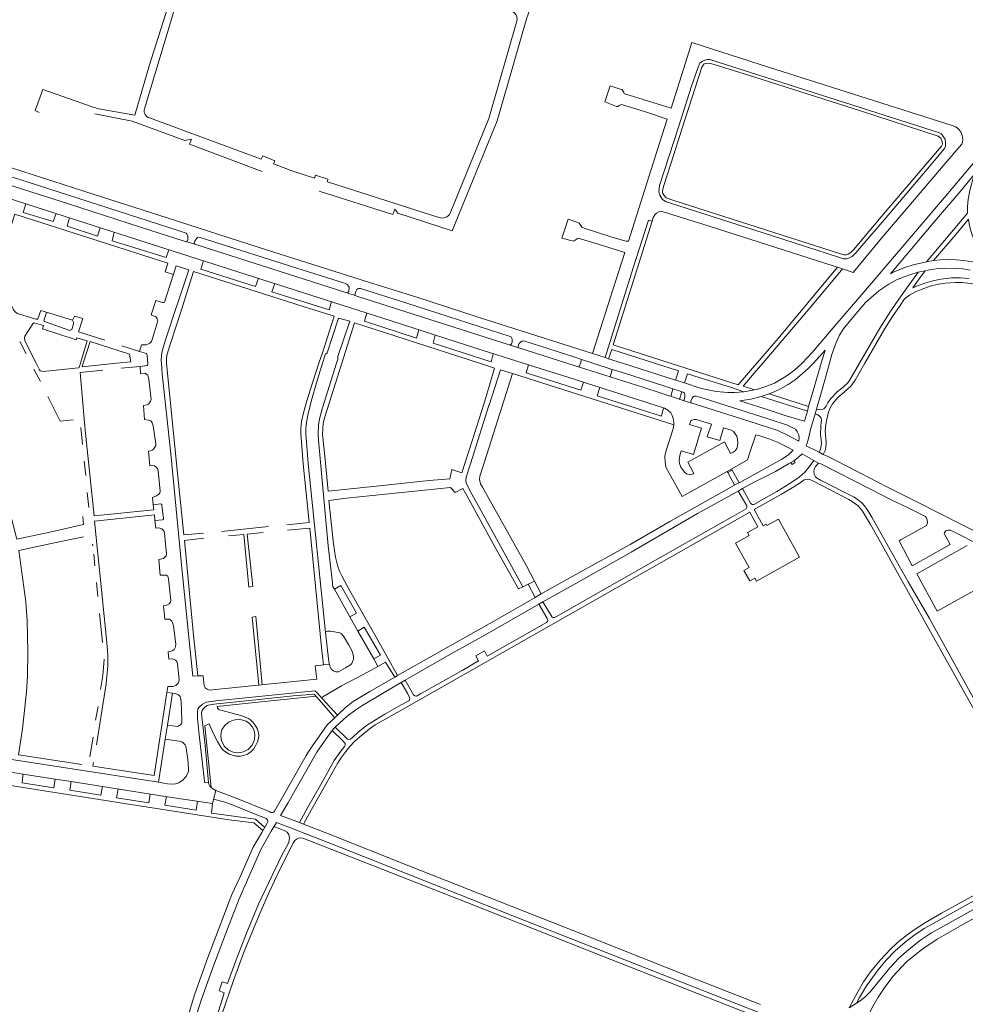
# Model space of a CAD drawing. Extents: x 145000 to 155000, y 457500 to 470000.
# Tile 488 of 548: x 154406 to 154736, y 465776 to 466120. Entities that reach past the tile are written whole.
import ezdxf

# ---------------------------------------------------------------- set-up
doc = ezdxf.new("R2010")
doc.units = 0
doc.header["$LTSCALE"] = 0.2
doc.header["$MEASUREMENT"] = 0
doc.layers.add('kant verharding', color=252, linetype='Continuous', lineweight=0)

msp = doc.modelspace()

# ---------------------------------------------------------------- linework, layer by layer
at = {"layer": 'kant verharding', "lineweight": 0}
for p, q in [((154637.17, 466082.07), (154633.33, 466069.99)), ((154490.42, 466066.91), (154465.11, 466076.43)), ((154536.14, 466051.96), (154510.31, 466060.06)), ((154536.73, 466053.79), (154536.14, 466051.96)), ((154625.37, 466049.98), (154620.08, 466033.35)), ((154626.65, 466049.55), (154621.37, 466032.95)), ((154625.37, 466049.98), (154626.65, 466049.55)), ((154463.83, 466042.5), (154466.98, 466041.5)), ((154599.43, 466042.69), (154600.79, 466043.7)), ((154466.98, 466041.5), (154520.05, 466024.55)), ((154722.49, 466035.39), (154724.97, 466035.81)), ((154460.39, 466033.95), (154464.81, 466032.6)), ((154462.27, 466018.67), (154466.44, 466032.07)), ((154620.08, 466033.35), (154610.27, 466001.92)), ((154621.37, 466032.95), (154613.07, 466006.35)), ((154670.67, 466008.65), (154691.39, 466033.47)), ((154719.59, 466031.78), (154721.97, 466032.29)), ((154520.05, 466024.55), (154522.94, 466023.61)), ((154523.46, 466023.43), (154522.94, 466023.61)), ((154576.73, 466006.36), (154523.46, 466023.43)), ((154517.15, 466015.75), (154521.06, 466014.69)), ((154408, 466003.21), (154405.78, 466007.56)), ((154407.51, 466007.82), (154411.46, 466000)), ((154663.24, 466000), (154670.67, 466008.65)), ((154441.45, 466006.11), (154447.61, 466004.13)), ((154576.73, 466006.36), (154580.11, 466005.33)), ((154612.54, 466004.78), (154611.45, 466001.54)), ((154627.51, 466000), (154612.54, 466004.78)), ((154613.07, 466006.35), (154632.98, 466000)), ((154511.47, 466003.65), (154510.25, 466000)), ((154512.57, 466003.26), (154511.48, 466000)), ((154516.44, 466000), (154517, 466001.76)), ((154555.18, 466003.65), (154566.36, 466000)), ((154599.31, 466002.2), (154601.97, 466001.32)), ((154601.97, 466001.32), (154601.58, 466000)), ((154601.97, 466001.32), (154605.97, 466000)), ((154605.79, 466003.36), (154610.27, 466001.92)), ((154610.27, 466001.92), (154611.45, 466001.54)), ((154611.45, 466001.54), (154616.26, 466000)), ((154410.75, 465997.95), (154412.97, 465993.58)), ((154427.53, 465998.75), (154427.93, 466000)), ((154439.6, 466000), (154427.53, 465998.75)), ((154441.21, 465998.22), (154447.78, 465998.89)), ((154577.89, 465996.4), (154573.66, 465997.71)), ((154605.97, 466000), (154612.71, 465997.78)), ((154688.58, 466000), (154686.3, 465991.6)), ((154634.87, 465994.06), (154637.96, 465993.09)), ((154567.86, 465985.73), (154569.25, 465990.36)), ((154633.91, 465991), (154637.17, 465989.96)), ((154658.65, 465990.01), (154662.42, 465990.7)), ((154686.3, 465991.6), (154684.09, 465983.96)), ((154636.33, 465987.35), (154636.22, 465987.38)), ((154637.5, 465986.98), (154640.57, 465986.03)), ((154664.77, 465988.41), (154667.52, 465989.24)), ((154567.86, 465985.73), (154563.79, 465972.92)), ((154681.3, 465984.81), (154680.88, 465983.28)), ((154683.64, 465982.35), (154684.09, 465983.96)), ((154427.15, 465977.57), (154427.7, 465971.58)), ((154563.79, 465972.92), (154560.23, 465961.74)), ((154661, 465969.52), (154662.84, 465974.94)), ((154428.29, 465965.74), (154428.8, 465960.73)), ((154555.94, 465959.65), (154556.69, 465962.82)), ((154556.69, 465962.82), (154560.23, 465961.74)), ((154653.07, 465961.76), (154654.66, 465962.68)), ((154654.66, 465962.68), (154654.43, 465963.09)), ((154654.66, 465962.68), (154657.08, 465958.25)), ((154653.07, 465961.76), (154652.85, 465962.17)), ((154653.07, 465961.76), (154655.48, 465957.46)), ((154528.05, 465956.85), (154513.55, 465955.24)), ((154557.88, 465954.78), (154556.27, 465956.53)), ((154557.88, 465954.78), (154560.59, 465956.27)), ((154560.59, 465956.27), (154562.62, 465952.51)), ((154655.48, 465957.46), (154655.38, 465957.41)), ((154657.08, 465958.25), (154655.48, 465957.46)), ((154656.68, 465955.31), (154658.18, 465956.24)), ((154661.05, 465951.08), (154658.18, 465956.24)), ((154429.38, 465954.84), (154429.9, 465949.61)), ((154452.38, 465950.51), (154452.09, 465953.08)), ((154659.61, 465950.45), (154656.68, 465955.31)), ((154581.51, 465921.94), (154567.09, 465948.15)), ((154596.38, 465911.43), (154660.73, 465948.01)), ((154700.1, 465948.32), (154702.91, 465943.66)), ((154476.23, 465941.26), (154492.69, 465942.91)), ((154506.84, 465944.38), (154499.01, 465943.53)), ((154499.34, 465941.67), (154507.08, 465942.41)), ((154508.58, 465944.55), (154512.62, 465905.93)), ((154722.51, 465943.28), (154717.72, 465940.67)), ((154478.68, 465939.67), (154484, 465940.2)), ((154484, 465940.2), (154485.78, 465921.81)), ((154485.23, 465940.33), (154490.75, 465940.88)), ((154713.58, 465938.36), (154717.72, 465940.67)), ((154431.24, 465936.83), (154431.28, 465936.23)), ((154431.61, 465933.32), (154431.97, 465929.21)), ((154585.56, 465923.89), (154582.76, 465929.23)), ((154587.9, 465919.41), (154600, 465926.23)), ((154432.59, 465923.36), (154433.05, 465918.46)), ((154517.97, 465922.36), (154515.68, 465921.05)), ((154585.56, 465923.89), (154581.51, 465921.94)), ((154585.75, 465918.19), (154583.33, 465922.82)), ((154587.9, 465919.41), (154585.56, 465923.89)), ((154600, 465923.08), (154588.53, 465916.68)), ((154515.66, 465921.08), (154521.12, 465911.4)), ((154587.9, 465919.41), (154585.75, 465918.19)), ((154587.05, 465915.84), (154588.53, 465916.68)), ((154433.67, 465912.6), (154434.65, 465902.49)), ((154521.12, 465911.4), (154523.86, 465906.39)), ((154526.09, 465907.78), (154523.86, 465906.39)), ((154523.86, 465906.39), (154529.46, 465896.79)), ((154511.92, 465894.68), (154513.92, 465894.81)), ((154529.46, 465896.79), (154530.88, 465894.12)), ((154530.88, 465894.12), (154533.56, 465895.59)), ((154533.56, 465895.59), (154536.74, 465890.39)), ((154467.95, 465890.75), (154466.22, 465890.65)), ((154469.83, 465890.85), (154467.95, 465890.75)), ((154537.74, 465890.97), (154536.74, 465890.39)), ((154538.95, 465888.46), (154540.35, 465889.27)), ((154457.18, 465884.98), (154457.18, 465884.93)), ((154459.17, 465884.77), (154457.37, 465873.56)), ((154432.28, 465875.29), (154433.13, 465880.11)), ((154516.77, 465877.09), (154511.35, 465882.93)), ((154516.77, 465877.09), (154515.8, 465876.16)), ((154457.37, 465873.56), (154456.59, 465868.66)), ((154430.28, 465862.48), (154431.37, 465869.43)), ((154456.59, 465868.66), (154454.25, 465853.64)), ((154406.95, 465856.48), (154382.27, 465860.27)), ((154406.95, 465856.48), (154406.89, 465855.89)), ((154418.13, 465854.73), (154406.95, 465856.48)), ((154418.05, 465854.14), (154418.13, 465854.73)), ((154423.76, 465853.85), (154418.13, 465854.73)), ((154423.76, 465853.85), (154423.65, 465853.26)), ((154434.66, 465852.14), (154423.76, 465853.85)), ((154434.55, 465851.55), (154434.66, 465852.14)), ((154474.26, 465850.74), (154473.09, 465846.18)), ((154473.09, 465846.18), (154472.73, 465842.8)), ((154499.37, 465846.38), (154496.85, 465842.07)), ((154472.73, 465842.8), (154488.07, 465840.76)), ((154492.87, 465843.39), (154493.28, 465843.22)), ((154493.28, 465843.22), (154493.46, 465843.13)), ((154490.68, 465836.75), (154487.5, 465839.51)), ((154491.39, 465837.88), (154488.07, 465840.76)), ((154495.41, 465839.6), (154493.62, 465836.54)), ((154503.43, 465839.54), (154504.91, 465839.02)), ((154480.99, 465790.72), (154478.35, 465783.3)), ((154475.37, 465780.77), (154476.5, 465783.94)), ((154476.5, 465783.94), (154478.35, 465783.3)), ((154475.37, 465780.77), (154477.23, 465780.14)), ((154476.65, 465778.5), (154477.23, 465780.14)), ((154695.51, 465774.89), (154698.05, 465776.47))]:
    msp.add_line(p, q, dxfattribs=at)
at = {"layer": 'kant verharding', "lineweight": 0, "flags": 128}
for points in [[(154713.98, 466040.51), (154728.63, 466057.71), (154741.21, 466072.62), (154753.81, 466087.38), (154760.69, 466095.63), (154764.33, 466100.67), (154767.15, 466105.13), (154770.17, 466110.71), (154782.26, 466134.57), (154791.64, 466152.67), (154805.64, 466180.2), (154809.99, 466188.88), (154810.19, 466189.66), (154810.02, 466190.35), (154809.57, 466191.21), (154808.85, 466192.14), (154806.33, 466194.1), (154792.45, 466204.55), (154766.72, 466224.32), (154743.31, 466242.74), (154730.8, 466253.04)], [(154412.61, 466087.54), (154411.14, 466088.2), (154413.81, 466095.53), (154425.18, 466091.66), (154431.44, 466089.41), (154433.45, 466088.83), (154445.92, 466086.6), (154451.04, 466104.23), (154459.7, 466131.45), (154473.3, 466165.12), (154457.06, 466170.74), (154437.38, 466177.41), (154436.39, 466177.92), (154436.21, 466178.26)], [(154449.39, 466088.83), (154459.86, 466123.66), (154473.27, 466156.88)], [(154568.59, 466129.5), (154583.96, 466123.52), (154582.89, 466120.59), (154572.52, 466084.59), (154556.81, 466046.23), (154537.85, 466052.37), (154536.73, 466053.79)], [(154579.57, 466119.95), (154569.66, 466085.44), (154556.14, 466052.43)], [(154618.64, 466093.6), (154633.25, 466089.03), (154638.26, 466104.89), (154640.56, 466112.04), (154664.36, 466104.35), (154731.77, 466082.87), (154732.64, 466082.49), (154733.22, 466082.14), (154733.94, 466081.44), (154734.56, 466080.59), (154734.99, 466079.54), (154735.22, 466078.09), (154735.09, 466077.17), (154734.78, 466076.46), (154733.13, 466074.46), (154706.15, 466042.93), (154696.82, 466031.72), (154693.2, 466032.89), (154646.19, 466047.98), (154630.52, 466052.81), (154629.77, 466052.91), (154629.01, 466052.81), (154628.19, 466052.42), (154627.6, 466051.84), (154627.05, 466050.82), (154626.65, 466049.55)], [(154635.85, 466082.44), (154629.28, 466062.05), (154629.07, 466060.89), (154629.02, 466059.89), (154629.33, 466058.71), (154630.28, 466057.18), (154631.59, 466056.37), (154635.67, 466055.01), (154668.65, 466044.45), (154691.77, 466036.96), (154693.55, 466036.43), (154694.64, 466036.46), (154695.63, 466036.76), (154696.53, 466037.28), (154697.83, 466038.58), (154709.77, 466052.49), (154724.05, 466069.3), (154728.75, 466074.95), (154729.1, 466075.84), (154729.15, 466076.92), (154728.95, 466078.17), (154728.36, 466079.19), (154727.68, 466080.11), (154726.97, 466080.48), (154646.79, 466106), (154645.96, 466106.07)], [(154633.33, 466069.99), (154630.67, 466061.65), (154630.3, 466060.24), (154630.33, 466059.52), (154630.81, 466058.51), (154631.59, 466057.74), (154633.91, 466056.94), (154692.46, 466038.17), (154693.73, 466037.84), (154694.39, 466037.85), (154695.13, 466038.05), (154696.07, 466038.62), (154696.97, 466039.61), (154706.62, 466051.05), (154727.75, 466075.78), (154728.05, 466076.49), (154727.96, 466077.33), (154727.74, 466078), (154727.44, 466078.6), (154726.57, 466079.28), (154699.4, 466088.16), (154660.32, 466100.55), (154647.17, 466104.67), (154646.35, 466104.76), (154645.57, 466104.69), (154644.85, 466104.48), (154644.44, 466104.1), (154644.01, 466103.33), (154637.17, 466082.07)], [(154645.96, 466106.07), (154645.02, 466105.87), (154644.21, 466105.49), (154643.34, 466104.82), (154642.69, 466103.39), (154640.4, 466096.74), (154635.85, 466082.44)], [(154623.98, 466087.89), (154615.95, 466090.33), (154615.18, 466090), (154614.64, 466089.68), (154614.21, 466089.68), (154610.12, 466091.32), (154612.02, 466096.84), (154616.14, 466095.41), (154616.47, 466095.14), (154616.62, 466094.71), (154616.94, 466094.2), (154617.32, 466093.94), (154618.64, 466093.6)], [(154432.03, 466087.09), (154445.02, 466084.47), (154463.41, 466077.78), (154465.82, 466078.24), (154465.11, 466076.43)], [(154612.2, 466044.13), (154617.51, 466042.57), (154617.96, 466042.55), (154618.39, 466042.63), (154628.46, 466074.28), (154631.91, 466085.26), (154623.98, 466087.89)], [(154552.16, 466050.9), (154513.26, 466063.29), (154513.43, 466064.27), (154509.11, 466065.6), (154508.74, 466064.65), (154501.2, 466067.09), (154494.46, 466069.61), (154494.82, 466070.67), (154490.64, 466072.35), (154490.1, 466071.29), (154451.05, 466085.65)], [(154380.93, 466067.71), (154380.52, 466067.77), (154380.02, 466067.95), (154379.68, 466068.2), (154379.32, 466068.64), (154379.27, 466068.98), (154379.39, 466069.4), (154379.99, 466069.99), (154380.7, 466070.32), (154381.87, 466070.52), (154383.16, 466070.47), (154384.95, 466070.17), (154389.26, 466069.2), (154393.06, 466068.14), (154408.71, 466063.2), (154461.48, 466046.23), (154463.93, 466045.36), (154464.14, 466045.2), (154464.3, 466044.95), (154464.48, 466044.37), (154464.48, 466043.06), (154464.38, 466042.7), (154464.15, 466042.57), (154463.83, 466042.5)], [(154399.3, 466069.34), (154428.16, 466060.07), (154457.63, 466050.67), (154489.38, 466040.41), (154527.62, 466028.29), (154544.41, 466023.03), (154566.2, 466015.97), (154605.79, 466003.36)], [(154463.83, 466042.5), (154463.22, 466042.65), (154448.27, 466047.42), (154422.42, 466055.77), (154399.07, 466063.17), (154385.92, 466067.34), (154383.9, 466067.6)], [(154736.86, 466052.41), (154736.86, 466054.72), (154737.07, 466057.31), (154737.61, 466060.27), (154739.14, 466065.83), (154734.48, 466060.14), (154726.65, 466051.08), (154713.48, 466035.55), (154709.89, 466031.25), (154711.18, 466031.88), (154714.95, 466033.39), (154717.86, 466034.29), (154722.49, 466035.39), (154729.51, 466043.65), (154736.86, 466052.41)], [(154581.56, 466000), (154565.4, 466005.07), (154535.47, 466014.84), (154450.58, 466041.92), (154428.18, 466049.16), (154387.87, 466062.04)], [(154407.87, 466055.65), (154406.97, 466052.66), (154417.45, 466049.48), (154418.45, 466052.27)], [(154459.44, 466031), (154456.57, 466031.95), (154457.53, 466034.96), (154404.11, 466052.02), (154402.23, 466046.17)], [(154423.18, 466050.76), (154422.32, 466047.83), (154432.9, 466044.36), (154433.91, 466047.31)], [(154599.43, 466042.69), (154599.15, 466042.62), (154595.17, 466043.61), (154597.28, 466050.25), (154600.73, 466049.15), (154601.13, 466048.86), (154602.13, 466047.52), (154602.88, 466047.1), (154612.2, 466044.13)], [(154724.97, 466035.81), (154727.41, 466036.09), (154729.98, 466036.17), (154732.8, 466036.13), (154735.53, 466035.89), (154738.59, 466035.37), (154744.67, 466033.68), (154742.81, 466036), (154741.49, 466038.21), (154740.13, 466040.63), (154739.11, 466042.8), (154738, 466046.27), (154737.39, 466048.61), (154737.12, 466050.31), (154732.71, 466044.99), (154724.97, 466035.81)], [(154438.76, 466045.74), (154438, 466042.76), (154456.87, 466036.91), (154457.84, 466039.61)], [(154520.17, 466024.51), (154520.52, 466024.77), (154520.66, 466025.14), (154520.84, 466026.22), (154520.82, 466026.52), (154520.62, 466026.93), (154520.24, 466027.35), (154519.91, 466027.61), (154519.26, 466027.88), (154504.75, 466032.42), (154468.75, 466043.91), (154468.09, 466043.95), (154467.86, 466043.88), (154467.51, 466043.51), (154466.92, 466042.58), (154466.75, 466041.87), (154466.84, 466041.66), (154466.98, 466041.5)], [(154605.79, 466003.36), (154613.88, 466028.53), (154617.07, 466038.63), (154607.86, 466041.54), (154600.79, 466043.7)], [(154435.46, 466008.02), (154426.27, 466010.89), (154427.8, 466015.58), (154424.86, 466016.43), (154424.22, 466014.96), (154413.09, 466018.37), (154412.13, 466015.54), (154411.97, 466015.39), (154411.39, 466015.32), (154404.95, 466017.36), (154404.4, 466017.67), (154403.65, 466018.61), (154397.49, 466030.58), (154397.43, 466031.1), (154397.48, 466031.86), (154397.81, 466032.73), (154400.38, 466040.41)], [(154713.98, 466040.51), (154699.94, 466024.02), (154690.43, 466012.98), (154686.62, 466008.46), (154682.59, 466003.78), (154679.06, 466000)], [(154469.96, 466035.75), (154469.05, 466032.88), (154488.12, 466026.83), (154489.16, 466029.64)], [(154447.61, 466004.13), (154448.3, 466006.45), (154449.07, 466006.36), (154449.88, 466006.44), (154450.52, 466006.64), (154451.23, 466007.01), (154451.74, 466007.6), (154452.06, 466008.24), (154453.99, 466014.76), (154453.93, 466015.06), (154453.76, 466015.48), (154453.27, 466016.13), (154451.62, 466016.9), (154453.31, 466021.91), (154455.68, 466021.2), (154456.08, 466021.16), (154456.32, 466021.3), (154460.39, 466033.95)], [(154460.45, 466019.29), (154460.43, 466019.39), (154460.48, 466019.67), (154464.81, 466032.6)], [(154466.44, 466032.07), (154504.74, 466019.78), (154515.61, 466016.38), (154511.47, 466003.65)], [(154665.26, 466000), (154681.34, 466018.87), (154692.18, 466031.82), (154693.2, 466032.89)], [(154699.08, 466000), (154706.13, 466012.18), (154710, 466018.24), (154712.83, 466022.39), (154719.59, 466031.78), (154717.32, 466031.11), (154714.68, 466030.2), (154712.03, 466029.07), (154709.37, 466027.56), (154705.8, 466025.29), (154701.21, 466021.17), (154696.64, 466015.85), (154693.34, 466011.84), (154692.14, 466009.73), (154690.96, 466007.17), (154689.45, 466003.04), (154688.58, 466000)], [(154737.76, 466032.51), (154735.15, 466032.9), (154732.56, 466033.11), (154728.87, 466033.17), (154725.82, 466032.94), (154724.11, 466032.71), (154721.97, 466032.29), (154719.94, 466029.5), (154717.68, 466026.26)], [(154717.68, 466026.26), (154719.62, 466027.12), (154722.22, 466028.01), (154724.7, 466028.76), (154727.46, 466029.33), (154731.2, 466029.75), (154734.31, 466029.75), (154737.42, 466029.56)], [(154747.21, 466024.61), (154743.52, 466026.11), (154741.57, 466026.83), (154739.37, 466027.54), (154737.84, 466027.83), (154734.96, 466028.14), (154732.64, 466028.16), (154730.74, 466028.08), (154729.09, 466027.93), (154726.72, 466027.56)], [(154494.83, 466027.83), (154493.85, 466024.87), (154513.85, 466018.63), (154514.72, 466021.48)], [(154522.82, 466023.66), (154522.88, 466024.16), (154523.14, 466025.05), (154523.47, 466025.74), (154523.74, 466025.95), (154524.16, 466026.08), (154524.77, 466026.1), (154540.94, 466020.97), (154577.03, 466009.32), (154577.32, 466009.17), (154577.49, 466009.03), (154577.63, 466008.79), (154577.8, 466008.15), (154577.73, 466007.34), (154577.51, 466006.72), (154577.31, 466006.49), (154577.08, 466006.37), (154576.8, 466006.34)], [(154726.72, 466027.56), (154723.82, 466026.91), (154720.57, 466025.78), (154718.45, 466024.84), (154716.55, 466023.78), (154714.79, 466022.41), (154713.24, 466020.18)], [(154415.11, 466017.75), (154414.21, 466014.87), (154414.28, 466014.67), (154414.46, 466014.51), (154423.32, 466011.45), (154423.75, 466011.59), (154424, 466011.79), (154424.13, 466012.07), (154424.6, 466013.75), (154424.58, 466014.29), (154424.22, 466014.96)], [(154460.43, 466019.39), (154456.76, 466008.49), (154455.68, 466004.65), (154455.29, 466002.91), (154455.18, 466000.77), (154455.25, 466000)], [(154457.08, 466000), (154457.03, 466000.52), (154457.02, 466001.83), (154457.3, 466003.16), (154458.21, 466006.18), (154462.27, 466018.67)], [(154700.94, 466000), (154707.83, 466011.84), (154710.61, 466016.28), (154713.24, 466020.18)], [(154512.57, 466003.26), (154512.92, 466003.37), (154513.13, 466003.63), (154517.15, 466015.75)], [(154517, 466001.76), (154516.9, 466001.8), (154516.79, 466001.95), (154516.82, 466002.32), (154521.06, 466014.69)], [(154545.17, 466011.68), (154544.32, 466008.73), (154526.24, 466014.71), (154527.03, 466017.54)], [(154413.75, 466011.94), (154414.07, 466013.17), (154410.79, 466014.04), (154410.62, 466014), (154410.36, 466013.72), (154407.55, 466009.41), (154407.38, 466008.88), (154407.51, 466007.82)], [(154426.98, 466000), (154429.33, 466007.82), (154425.74, 466008.83), (154425.48, 466008.18), (154413.75, 466011.94)], [(154518.22, 466000), (154522.72, 466014.03), (154555.18, 466003.65)], [(154427.93, 466000), (154430.4, 466007.59), (154444.09, 466003.2), (154444.6, 466000.52), (154439.6, 466000)], [(154571.12, 466003.27), (154570.46, 466000.52), (154550.15, 466007.01), (154550.86, 466009.82)], [(154580.03, 466005.41), (154579.91, 466005.68), (154579.98, 466006.23), (154580.22, 466006.84), (154580.75, 466007.44), (154581.18, 466007.72), (154581.83, 466007.76), (154599.31, 466002.2)], [(154447.61, 466004.13), (154450.03, 466003.36), (154450.29, 466002.72), (154450.51, 466000)], [(154596.88, 466000), (154580.11, 466005.33), (154580.03, 466005.41)], [(154685.67, 466000), (154687.07, 466004.58), (154682.98, 466000)], [(154380.49, 466000), (154382.41, 465996.91), (154385.57, 465991.08), (154390.59, 465980.78), (154393.84, 465973.66), (154396.01, 465968.18), (154398.84, 465959.62), (154400.26, 465955.51), (154401.9, 465949.65), (154403.17, 465944.89), (154404.77, 465938.55), (154416.27, 465940.99), (154428.08, 465943.65), (154427.85, 465946.43)], [(154411.46, 466000), (154412.64, 465997.66), (154412.96, 465997.34), (154413.46, 465997.15), (154413.95, 465997.12), (154426.34, 465998.35), (154426.47, 465998.47), (154426.62, 465998.82), (154426.98, 466000)], [(154434.8, 465997.59), (154426.9, 465996.74), (154428.62, 465976.55), (154431.82, 465946.69), (154452.57, 465948.76), (154452.38, 465950.47)], [(154450.51, 466000), (154450.55, 465999.48), (154450.45, 465999.31), (154450.24, 465999.15), (154447.78, 465998.89), (154447.97, 465996.29), (154449.52, 465996.48), (154450.04, 465996.18), (154450.54, 465995.76), (154450.68, 465995.4), (154450.91, 465994.32), (154451.62, 465987.26), (154451.45, 465986.69), (154451.14, 465986.11), (154450.76, 465985.72), (154450.33, 465985.48), (154449.03, 465985.24), (154449.38, 465980.3), (154450.86, 465980.12), (154451.55, 465979.87), (154452.01, 465979.19), (154452.37, 465978.15), (154453.34, 465971.86), (154453.26, 465971.25), (154453.01, 465970.68), (154452.63, 465970.09), (154452.03, 465969.64), (154451.46, 465969.4)], [(154455.25, 466000), (154455.56, 465996.28), (154458.52, 465968.31), (154462.55, 465927.22), (154465, 465903.15), (154466.22, 465890.65)], [(154469.93, 465940.62), (154463.11, 465940), (154460.73, 465962.61), (154457.08, 466000)], [(154510.25, 466000), (154507.97, 465993.17), (154505.89, 465986.55), (154504.75, 465982.21), (154504.2, 465979.63), (154503.91, 465977.27), (154503.9, 465975.4), (154504.82, 465964.82), (154506.84, 465944.38)], [(154511.48, 466000), (154509.4, 465993.16), (154507.69, 465987.04), (154506.45, 465981.79), (154505.93, 465979.35), (154505.66, 465977.16), (154505.65, 465975.47), (154506.56, 465964.97), (154508.58, 465944.55)], [(154515.68, 465921.05), (154515.15, 465922.01), (154514.98, 465922.51), (154515.07, 465923.29), (154513.55, 465936.23), (154511.14, 465961.53), (154510.15, 465973.12), (154510.02, 465975.34), (154510.08, 465978.33), (154510.5, 465980.54), (154511.5, 465984.35), (154516.44, 466000)], [(154513.55, 465955.24), (154512.36, 465967.52), (154511.56, 465975.09), (154511.81, 465979.04), (154512.28, 465981.26), (154518.22, 466000)], [(154566.36, 466000), (154571.64, 465998.28), (154569.25, 465990.36)], [(154573.66, 465997.71), (154569.76, 465985.33), (154569.57, 465985.27)], [(154652.85, 465962.17), (154637.13, 465953.46), (154631.44, 465963.73), (154631.23, 465965.45), (154631.11, 465967.57), (154631.5, 465969.47), (154633.97, 465977.07), (154634.28, 465978.33), (154634.27, 465979.26), (154634.02, 465980.65), (154633.64, 465981.69), (154633.13, 465982.65), (154632.15, 465983.62), (154630.98, 465984.33), (154597.22, 465995.09), (154581.56, 466000)], [(154602.63, 465993.36), (154601.74, 465990.52), (154582.7, 465996.65), (154583.43, 465999.41)], [(154637.5, 465986.98), (154636.22, 465987.38), (154623.39, 465991.57), (154596.88, 466000)], [(154601.58, 466000), (154601.31, 465999.08), (154601.04, 465998.68)], [(154611.95, 465995.21), (154612.71, 465997.78), (154613.92, 465997.48), (154619.56, 465995.72), (154631.45, 465991.88), (154633.91, 465991), (154633.14, 465988.39)], [(154616.26, 466000), (154634.87, 465994.06), (154635.88, 465997.33), (154627.51, 466000)], [(154632.98, 466000), (154656.73, 465992.42), (154663.24, 466000)], [(154679.06, 466000), (154676.34, 465997.59), (154673.44, 465995.42), (154669.43, 465993.03), (154666.35, 465991.84), (154663.58, 465990.97), (154662.42, 465990.7), (154658.46, 465991.91), (154662.25, 465996.48), (154665.26, 466000)], [(154682.98, 466000), (154681.07, 465998.04), (154679.22, 465996.37), (154676.62, 465994.2), (154674.17, 465992.51), (154671.47, 465991), (154669.53, 465990.06), (154667.52, 465989.24), (154681.3, 465984.81)], [(154681.3, 465984.81), (154683.17, 465991.1), (154685.67, 466000)], [(154684.09, 465983.96), (154685.45, 465983.73), (154686.05, 465983.79), (154686.65, 465984.05), (154687.02, 465984.39), (154687.39, 465984.97), (154688.03, 465986.19), (154689.07, 465987.69), (154691.33, 465989.97), (154693.42, 465991.65), (154694.97, 465993.08), (154695.74, 465994.2), (154699.08, 466000)], [(154686.43, 465968.15), (154687.06, 465969.47), (154687.32, 465970.4), (154687.47, 465972.41), (154687.07, 465976.36), (154687.3, 465978.62), (154687.63, 465980.48), (154688.12, 465982.48), (154688.77, 465984.18), (154689.68, 465985.83), (154691.48, 465987.98), (154693.72, 465989.82), (154696.01, 465991.93), (154697.61, 465994.07), (154700.94, 466000)], [(154582.76, 465929.23), (154567.37, 465956.67), (154566.75, 465957.89), (154566.4, 465959.34), (154566.42, 465960.53), (154568.95, 465968.14), (154577.89, 465996.4)], [(154577.89, 465996.4), (154608.3, 465986.69), (154634.28, 465978.48)], [(154638.99, 465996.31), (154637.96, 465993.09), (154643.44, 465991.28), (154645.47, 465990.75), (154648.99, 465990.14), (154653.08, 465989.78), (154655.48, 465989.77), (154658.65, 465990.01), (154653.97, 465991.58), (154645.28, 465994.29), (154638.99, 465996.31)], [(154630.61, 465984.45), (154629.91, 465981.52), (154607.48, 465988.62), (154608.34, 465991.54)], [(154424.49, 465980.26), (154419.92, 465979.72), (154415.61, 465988.35)], [(154636.22, 465987.38), (154637.04, 465989.94), (154637.17, 465989.96), (154637.35, 465989.92), (154637.68, 465989.79), (154637.95, 465989.55), (154638.13, 465989.05), (154638.1, 465988.12), (154637.84, 465987.16), (154637.67, 465987.03), (154637.5, 465986.98)], [(154640.24, 465986.13), (154640.22, 465986.76), (154640.67, 465987.75), (154641.11, 465988.34), (154641.4, 465988.47), (154642.05, 465988.5), (154644.47, 465987.81), (154667.5, 465980.42), (154673.93, 465978.31), (154675.59, 465977.57), (154676.7, 465976.93), (154677.34, 465976.08), (154677.87, 465974.93), (154678.01, 465973.98), (154677.93, 465972.73)], [(154680.88, 465983.28), (154679.89, 465979.71), (154673.51, 465981.58), (154666.15, 465984.09), (154657.25, 465986.8), (154661.08, 465987.4), (154664.77, 465988.41), (154680.88, 465983.28)], [(154567.09, 465948.15), (154563.06, 465955.35), (154561.7, 465958.16), (154561.6, 465958.92), (154561.72, 465960.14), (154563.17, 465964.89), (154569.57, 465985.27)], [(154643.58, 465985.06), (154640.57, 465986.03), (154640.5, 465986.08)], [(154664.08, 465978.57), (154660.04, 465979.82), (154643.58, 465985.06)], [(154639.8, 465978.98), (154640.18, 465979.88), (154640.53, 465980.06), (154641.31, 465980.29), (154642.05, 465980.28), (154647.36, 465978.68)], [(154680.44, 465971.18), (154680.77, 465972.1), (154681.23, 465973.72), (154682.01, 465976.88), (154683.64, 465982.35)], [(154683.64, 465982.35), (154684.33, 465982.13), (154684.89, 465981.77), (154685.63, 465981.01), (154685.81, 465980.16), (154685.71, 465979.16), (154685.53, 465978.24), (154685.5, 465974.99), (154685.72, 465973.39), (154685.79, 465971.84), (154685.41, 465969.98), (154685.01, 465968.87)], [(154651.61, 465977.4), (154654.27, 465976.59), (154655.02, 465976.15), (154655.67, 465975.36), (154656.21, 465974.49), (154656.45, 465973.37), (154656.56, 465972.26), (154656.44, 465971.04), (154656.18, 465970.18), (154655.64, 465969.43), (154654.91, 465968.96), (154654.03, 465968.48), (154651.89, 465972.58), (154639.17, 465965.4), (154641.27, 465961.5), (154640.57, 465961.12), (154640.13, 465961.04), (154639.54, 465961.1), (154638.71, 465961.4), (154637.99, 465961.92), (154637.32, 465962.7), (154636.66, 465963.71), (154636.2, 465964.95), (154636.08, 465966.13), (154636.3, 465967.8), (154636.82, 465969.39), (154641.05, 465968.15), (154643.95, 465977.31), (154639.66, 465978.55), (154639.8, 465978.98)], [(154647.36, 465978.68), (154645.89, 465974.28), (154650.26, 465972.97), (154651.61, 465977.4)], [(154677.93, 465972.73), (154674.17, 465974.71), (154670.57, 465976.49), (154664.08, 465978.57)], [(154662.84, 465974.94), (154663.92, 465974.72), (154667.72, 465973.49), (154670.65, 465972.25), (154673.5, 465970.88), (154675.97, 465969.61)], [(154652.85, 465962.17), (154659.96, 465966.28), (154661, 465969.52)], [(154675.97, 465969.61), (154674.23, 465967.97), (154671.95, 465966.51), (154665.95, 465963.1), (154657.08, 465958.25)], [(154687.82, 465967.48), (154686.43, 465968.15), (154685.01, 465968.87), (154680.44, 465971.18)], [(154451.46, 465969.4), (154450.72, 465969.29), (154451.22, 465964.16), (154452.29, 465964.24), (154452.85, 465964.11), (154453.34, 465963.82), (154453.92, 465963.18), (154454.16, 465962.38), (154454.8, 465955.29), (154454.7, 465954.65)], [(154658.18, 465956.24), (154662.58, 465958.54), (154669.75, 465962.21), (154674.32, 465964.79), (154676.11, 465965.88), (154677.61, 465967.07), (154679.01, 465968.31)], [(154679.01, 465968.31), (154683.17, 465965.97), (154684.75, 465965.13), (154685.52, 465964.81)], [(154708.68, 465956.76), (154699.16, 465961.73), (154690.84, 465966), (154687.82, 465967.48)], [(154683.17, 465965.97), (154681.53, 465963.76), (154680.06, 465962.04), (154678.03, 465960.18), (154674.79, 465957.95), (154670.2, 465955.19), (154662.23, 465950.63), (154661.89, 465950.6), (154661.55, 465950.67), (154661.27, 465950.82), (154661.05, 465951.08)], [(154675.15, 465965.3), (154675.55, 465964.66), (154676.58, 465965.35), (154676.19, 465965.95)], [(154705.63, 465942.3), (154703.37, 465946.27), (154702, 465948.57), (154700.81, 465950.18), (154699.89, 465951.17), (154698.37, 465952.44), (154697.19, 465953.18), (154685.49, 465959.16), (154684.1, 465959.95), (154683.72, 465960.32), (154683.46, 465960.76), (154683.3, 465961.39), (154683.14, 465962.34), (154683.36, 465963.24), (154683.69, 465963.88), (154684.75, 465965.13)], [(154685.52, 465964.81), (154702.91, 465956.01), (154710.13, 465952.32)], [(154555.94, 465959.65), (154548.74, 465958.99), (154528.05, 465956.85)], [(154662.27, 465948.89), (154671.86, 465954.25), (154676.19, 465956.78), (154678.37, 465958.24), (154679.73, 465959.23), (154680.36, 465959.41), (154681.02, 465959.45), (154681.69, 465959.32), (154682.76, 465958.87), (154695.37, 465952.35), (154697.03, 465951.34), (154698.58, 465950.15), (154699.8, 465948.79), (154700.1, 465948.32)], [(154537.74, 465890.97), (154534.05, 465897.39), (154530.32, 465904.26), (154521.03, 465920.44), (154518.39, 465925.44), (154517.51, 465927.31), (154516.89, 465929.01), (154516.04, 465932.24), (154515.37, 465936.91), (154513.75, 465952.04), (154519.95, 465952.87), (154556.27, 465956.53)], [(154600, 465926.23), (154618.99, 465936.63), (154632.88, 465944.69), (154655.38, 465957.41)], [(154750.02, 465935.82), (154719.54, 465951.29), (154713.76, 465954.28), (154708.68, 465956.76)], [(154454.7, 465954.65), (154454.23, 465954.1), (154453.53, 465953.65), (154452.09, 465953.08)], [(154562.62, 465952.51), (154571.71, 465935.85), (154580, 465921.22), (154581.51, 465921.94)], [(154656.68, 465955.31), (154642.47, 465947.49), (154619.29, 465933.96), (154600, 465923.08)], [(154710.13, 465952.32), (154716.06, 465949.46), (154722.08, 465946.4), (154722.39, 465946.08), (154722.7, 465945.29), (154722.78, 465944.28), (154722.51, 465943.28)], [(154452.38, 465950.51), (154455.05, 465950.85), (154455.35, 465950.67), (154455.41, 465950.54), (154455.97, 465945.74), (154455.94, 465945.57), (154455.86, 465945.45), (154455.69, 465945.33), (154452.98, 465945.08)], [(154588.53, 465916.68), (154591.7, 465911.29), (154591.97, 465911.19), (154592.52, 465911.18), (154593.48, 465911.59), (154614.37, 465923.47), (154636.43, 465936.13), (154654.63, 465946.34), (154659.49, 465949.16), (154659.65, 465949.33), (154659.75, 465949.67), (154659.75, 465950.06), (154659.61, 465950.45)], [(154662.27, 465948.89), (154665.43, 465943.23), (154666.48, 465943.81), (154666.77, 465943.29), (154670.79, 465945.52), (154678.17, 465932.25), (154663.15, 465923.9), (154662.57, 465924.95), (154660.73, 465923.93), (154658.69, 465927.6), (154660.53, 465928.62), (154655.77, 465937.18), (154660.49, 465939.8), (154659.91, 465940.85), (154663.57, 465942.88), (154660.73, 465948.01)], [(154452.98, 465945.08), (154452.83, 465946.98), (154431.94, 465944.84), (154434.29, 465920.82), (154436.24, 465902.42), (154436.57, 465898.11), (154436.53, 465894.34), (154435.97, 465888.04), (154432.53, 465866.76)], [(154452.98, 465945.08), (154453.29, 465942.34), (154453.91, 465942.51), (154454.73, 465942.34), (154455.38, 465942.09), (154456.08, 465941.4), (154456.37, 465940.65), (154457, 465933.27), (154456.87, 465932.72), (154456.23, 465931.99), (154455.97, 465931.77), (154454.3, 465931.4), (154454.78, 465925.92), (154456.96, 465925.92), (154457.45, 465925.63), (154457.68, 465924.65), (154458.51, 465917.06), (154458.38, 465916.57), (154458.02, 465915.97), (154457.2, 465915.47), (154455.94, 465915.22), (154456.48, 465910.55), (154458.05, 465910.54), (154458.45, 465910.35), (154458.85, 465909.95), (154459.18, 465909.39), (154459.53, 465908.25)], [(154507.08, 465942.41), (154511.21, 465900.69), (154511.92, 465894.68)], [(154695.51, 465774.89), (154696.93, 465777.7), (154698.46, 465780.5), (154700.48, 465783.96), (154702.98, 465787.43), (154706.36, 465791.61), (154709.86, 465795.32), (154712.28, 465797.54), (154715.27, 465800.05), (154718.55, 465802.36), (154722.14, 465804.69), (154727.72, 465807.88), (154742.99, 465816.34), (154764.51, 465828.46), (154765.09, 465829.06), (154765.65, 465830.33), (154765.66, 465831.08), (154765.42, 465831.89), (154759.44, 465842.69), (154712.4, 465926.76), (154706.36, 465937.43), (154702.91, 465943.66)], [(154705.63, 465942.3), (154716.13, 465923.69), (154723.5, 465910.79), (154735.24, 465889.54), (154742.64, 465876.27)], [(154427.99, 465939.38), (154417.32, 465937.18), (154405.45, 465934.53), (154406.88, 465924.37), (154407.88, 465916.64), (154408.31, 465909.96), (154408.61, 465899.25), (154408.44, 465890.72), (154408.1, 465885.23), (154406.79, 465872.31), (154405.34, 465863.21), (154427.49, 465859.85)], [(154467.95, 465890.75), (154466.47, 465905.05), (154463.27, 465938.09), (154470.11, 465938.83)], [(154485.78, 465921.81), (154487.19, 465922.06), (154485.23, 465940.33)], [(154713.58, 465938.36), (154712.99, 465937.98), (154717.51, 465929.17), (154730.72, 465936.72), (154728.67, 465940.49), (154728.65, 465940.65), (154728.73, 465940.9), (154729.21, 465941.41), (154729.98, 465941.69), (154730.77, 465941.66), (154731.61, 465941.38), (154741.73, 465936.25)], [(154736.72, 465936.29), (154719.11, 465926.42), (154726.24, 465913.44), (154750.5, 465926.89)], [(154521.12, 465911.4), (154523.41, 465912.72), (154517.97, 465922.36)], [(154537.74, 465890.97), (154546.79, 465896), (154573.41, 465911.1), (154585.75, 465918.19)], [(154587.05, 465915.84), (154568.01, 465904.93), (154555.97, 465898.21), (154540.35, 465889.27)], [(154540.35, 465889.27), (154543.25, 465884.16), (154543.76, 465883.78), (154544.39, 465883.75), (154545.75, 465884.47), (154560.27, 465892.72), (154565.96, 465896.02), (154565.02, 465897.82), (154568.14, 465899.53), (154569.05, 465897.68), (154589.7, 465909.44), (154590.06, 465909.78), (154590.18, 465910.05), (154590.16, 465910.51), (154589.93, 465911.08), (154587.05, 465915.84)], [(154489.3, 465887.58), (154486.91, 465911.3), (154488.22, 465911.49), (154490.47, 465887.7)], [(154525.32, 465870.24), (154527.81, 465872.23), (154529.96, 465873.71), (154539.44, 465879.09), (154596.38, 465911.43)], [(154459.53, 465908.25), (154460.3, 465901.88), (154460.15, 465900.91), (154459.98, 465900.47), (154459.68, 465900.01), (154459.23, 465899.65), (154458.83, 465899.45), (154457.67, 465899.22)], [(154529.46, 465896.79), (154531.74, 465898.04), (154526.09, 465907.78)], [(154512.62, 465905.93), (154512.65, 465906.12), (154512.8, 465906.26), (154513.24, 465906.39), (154514.43, 465906.37), (154517.63, 465905.84), (154518, 465905.55), (154518.86, 465904.63), (154520.61, 465901.69), (154521.71, 465899.6), (154522.09, 465898.59), (154522.33, 465897.49), (154522.31, 465896.6), (154522.03, 465895.71), (154521.73, 465895.14), (154521.28, 465894.64), (154519.56, 465893.57), (154517.06, 465892.23), (154516.64, 465892.16), (154516.12, 465892.25), (154515.37, 465892.53), (154514.71, 465893.03), (154514.21, 465893.8), (154513.92, 465894.81)], [(154513.92, 465894.81), (154513.82, 465895.14), (154513.58, 465896.72), (154512.62, 465905.93)], [(154457.67, 465899.22), (154457.86, 465896.64), (154459, 465896.72), (154459.51, 465896.62), (154460.13, 465896.33), (154460.66, 465895.77), (154460.88, 465894.95), (154461.42, 465889.45), (154461.35, 465888.8), (154461.08, 465888.22), (154460.77, 465887.86), (154460.28, 465887.46), (154459.76, 465887.22), (154459.25, 465887.1), (154457.5, 465887.1), (154457.18, 465884.98)], [(154433.99, 465885.98), (154434.77, 465890.95), (154435.3, 465896.6)], [(154511.92, 465894.68), (154509, 465894.25), (154509.54, 465889.6), (154471.96, 465885.84)], [(154511.35, 465882.93), (154511.36, 465883.03), (154511.63, 465883.46), (154518.14, 465887.27), (154525.96, 465891.42), (154530.88, 465894.12)], [(154471.96, 465885.84), (154471.2, 465886.12), (154470.55, 465886.65), (154470.16, 465887.3), (154469.83, 465890.85)], [(154516.77, 465877.09), (154519.55, 465879.72), (154522.28, 465881.79), (154528.08, 465885.29), (154536.74, 465890.39)], [(154515.92, 465872.86), (154520.23, 465868.69), (154520.75, 465868.55), (154521.26, 465868.74), (154522.11, 465869.42), (154523.95, 465871.1), (154527.23, 465873.67), (154533.27, 465877.42), (154538.99, 465880.67), (154541.66, 465882.04), (154541.79, 465882.19), (154541.91, 465882.5), (154541.98, 465882.91), (154541.83, 465883.44), (154541.29, 465884.47), (154538.95, 465888.46)], [(154538.95, 465888.46), (154533.6, 465885.38), (154525.23, 465880.28), (154523.17, 465878.97), (154520.13, 465876.69), (154515.92, 465872.86)], [(154457.18, 465884.93), (154452.72, 465856.01), (154431.27, 465859.2), (154431.59, 465860.57)], [(154457.18, 465884.98), (154459.17, 465884.78), (154459.17, 465884.77)], [(154457.37, 465873.56), (154460.83, 465873.16), (154461.21, 465873.24), (154461.93, 465873.68), (154462.2, 465874.09), (154462.41, 465874.6), (154462.43, 465875.34), (154462.15, 465881.79), (154461.94, 465883.18), (154461.77, 465883.57), (154461.39, 465884.01), (154460.99, 465884.27), (154460.3, 465884.53), (154459.17, 465884.77)], [(154474.26, 465850.74), (154472.84, 465851.6), (154472.17, 465852.3), (154471.85, 465852.97), (154471.72, 465853.56), (154470.42, 465853.41), (154470.25, 465853.98), (154468.39, 465870.21), (154467.87, 465876.01), (154467.82, 465878.09), (154467.96, 465879.3), (154468.44, 465879.85), (154469.59, 465880.91), (154470.9, 465881.63), (154474.22, 465882.1), (154508.89, 465885.56), (154509.54, 465885.01), (154511.35, 465882.93)], [(154515.8, 465876.16), (154511.34, 465881.43), (154508.65, 465884.43), (154501.23, 465883.77), (154491.55, 465882.74), (154483.76, 465881.97), (154474.6, 465880.98)], [(154474.88, 465879.53), (154474.71, 465880.07), (154486.68, 465881.41), (154509.27, 465883.74)], [(154474.6, 465880.98), (154472.19, 465880.72), (154471.18, 465880.44), (154470.38, 465879.91), (154469.9, 465879.4), (154469.5, 465878.74), (154469.3, 465877.85), (154469.36, 465876.25), (154469.44, 465875.51)], [(154472.66, 465851.79), (154470.45, 465873.38), (154471.97, 465874.1), (154473.36, 465870.81), (154474.89, 465867.93), (154476.21, 465865.6), (154476.87, 465864.89), (154477.65, 465864.24), (154478.94, 465863.46), (154480.1, 465863.05), (154481.3, 465862.76), (154482.83, 465862.74), (154484, 465862.95), (154485.27, 465863.45), (154486.54, 465864.3), (154487.5, 465865.32), (154488.15, 465866.32), (154488.79, 465867.73), (154489.15, 465869.05), (154489.24, 465870.11), (154489.08, 465871.37), (154488.72, 465872.38), (154488.03, 465873.6), (154487.31, 465874.53), (154486.4, 465875.46), (154485.66, 465875.91), (154483.04, 465876.9), (154476.43, 465878.74), (154475.47, 465878.93), (154475.17, 465879.16), (154474.88, 465879.53)], [(154469.44, 465875.51), (154470.51, 465866.51), (154471.72, 465853.56)], [(154475.96, 465869.69), (154476.24, 465868.21), (154477.23, 465866.25), (154478.72, 465864.88), (154480.3, 465864.16), (154482.19, 465863.94), (154483.95, 465864.22), (154485.6, 465865.06), (154486.94, 465866.64), (154487.78, 465868.53), (154487.94, 465870.15), (154487.68, 465871.61), (154487.1, 465872.91), (154486.08, 465874.12), (154484.82, 465874.97), (154483.75, 465875.38), (154482.19, 465875.68), (154480.44, 465875.34), (154478.67, 465874.66), (154477.35, 465873.44), (154476.41, 465872.1), (154476.08, 465871.04), (154475.96, 465869.69)], [(154494.76, 465843.49), (154499.9, 465852.46), (154505.77, 465862.93), (154507.22, 465865.24), (154513.2, 465873.7), (154515.8, 465876.16)], [(154496.85, 465842.07), (154503.43, 465839.54), (154506.36, 465844.91), (154510.79, 465852.67), (154515.57, 465861.22), (154517.55, 465864.08), (154519.26, 465866.17), (154519.39, 465866.57), (154519.44, 465867.17), (154518.58, 465868.13), (154514.93, 465871.67)], [(154514.93, 465871.67), (154512.18, 465867.94), (154509.58, 465864.15), (154499.37, 465846.38)], [(154664.51, 465776.05), (154639.79, 465785.73), (154606.36, 465798.95), (154562.61, 465816.23), (154541.67, 465824.45), (154513.67, 465835.62), (154504.91, 465839.02), (154507.67, 465844.15), (154512.52, 465852.74), (154514.79, 465856.65), (154516.9, 465860.42), (154518.33, 465862.56), (154519.72, 465864.39), (154521.11, 465866.11), (154522.75, 465867.85), (154525.32, 465870.24)], [(154514.93, 465871.67), (154515.57, 465872.55), (154515.92, 465872.86)], [(154454.25, 465853.64), (154457.33, 465853.14), (154459.04, 465852.95), (154460.14, 465853.04), (154461.31, 465853.44), (154462.83, 465854.49), (154463.98, 465855.91), (154464.68, 465857.45), (154464.66, 465858.6), (154464.43, 465861.67), (154463.82, 465866.19), (154463.6, 465866.69), (154463.12, 465867.19), (154462.59, 465867.6), (154461.96, 465867.82), (154461.4, 465867.96), (154456.59, 465868.66)], [(154454.25, 465853.64), (154402.22, 465861.73)], [(154487.5, 465839.51), (154478.92, 465840.55), (154442.37, 465846.18), (154380.28, 465856.05)], [(154406.89, 465855.89), (154406.61, 465853.49), (154417.69, 465851.66), (154418.05, 465854.14)], [(154423.65, 465853.26), (154423.21, 465850.85), (154434.1, 465849.09), (154434.55, 465851.55)], [(154473.09, 465846.18), (154456.59, 465848.7), (154434.66, 465852.14)], [(154440.19, 465851.27), (154439.61, 465848.24), (154450.83, 465846.5), (154451.29, 465849.53)], [(154474.26, 465850.74), (154481.39, 465848.04), (154492.87, 465843.39)], [(154456.98, 465848.64), (154456.46, 465845.69), (154467.39, 465843.86), (154467.88, 465846.98)], [(154491.66, 465841.07), (154488.61, 465842.22), (154479.7, 465845.87), (154477.01, 465846.79), (154473.5, 465847.77)], [(154462.07, 465763.03), (154464.28, 465770.93), (154466.94, 465779.8), (154471.42, 465792.48), (154479.88, 465814.45), (154482.6, 465820.35), (154487.36, 465830.98), (154490.31, 465836.14), (154492.24, 465839.31)], [(154495.41, 465839.6), (154500.32, 465837.77), (154517.94, 465830.8), (154558.65, 465814.73), (154578.57, 465806.81), (154620.36, 465790.4), (154666.6, 465772.17), (154674.25, 465769.15), (154676.93, 465767.69), (154679.45, 465766.13), (154681.82, 465764.32), (154684.52, 465761.69), (154686.69, 465759.29), (154688.57, 465756.51), (154690.57, 465752.92), (154691.63, 465750.13)], [(154493.62, 465836.54), (154490.01, 465830.15), (154482.39, 465812.93), (154478.28, 465802.4), (154473.41, 465789.5), (154469.3, 465777.88), (154465.65, 465766.55), (154463.36, 465757.08)], [(154480.99, 465790.72), (154484.94, 465800.99), (154489.18, 465811.1), (154497.35, 465828.22), (154499.53, 465832.1), (154499.8, 465832.76), (154499.93, 465833.34), (154499.97, 465834.16), (154499.73, 465835.39), (154499.21, 465836.16), (154498.11, 465836.78), (154494.57, 465838.16)], [(154681.63, 465760.62), (154681.86, 465760.83), (154681.94, 465761.25), (154681.95, 465761.66), (154681.78, 465762), (154680.6, 465763.06), (154678.14, 465764.91), (154676.52, 465765.95), (154674.66, 465766.96), (154671.6, 465768.3), (154666.48, 465770.38), (154609.3, 465792.88), (154562.23, 465811.53), (154511.55, 465831.48), (154504.63, 465834.15), (154503.91, 465834.23), (154503.17, 465834.08), (154502.39, 465833.72), (154501.89, 465833.27), (154501.32, 465832.42), (154496.48, 465822.98), (154492.97, 465815.46), (154489.59, 465807.8)], [(154698.05, 465776.47), (154699.27, 465777.27), (154700.92, 465778.58), (154702.66, 465780.29), (154703.94, 465781.79), (154709.73, 465788.85), (154712.86, 465792.16), (154716.38, 465795.4), (154720.42, 465798.48), (154724.26, 465801.07), (154768.77, 465825.9), (154768.37, 465826.56), (154768.06, 465826.83), (154767.47, 465827.1), (154766.62, 465827.27), (154765.67, 465827.16), (154725.03, 465804.48), (154721.69, 465802.54), (154718.06, 465800.08), (154715.07, 465797.78), (154711.59, 465794.76), (154708.26, 465791.36), (154705.59, 465788.13), (154701.53, 465782.6)], [(154771.28, 465821.35), (154770.18, 465823.39), (154753.62, 465814.2), (154734.37, 465803.47), (154726.25, 465798.88), (154721.22, 465795.48), (154718.52, 465793.4), (154715.52, 465790.93), (154713.74, 465789.08), (154710.83, 465785.88), (154708.27, 465782.6), (154705.59, 465778.64), (154703.36, 465774.72), (154702.17, 465772.26)], [(154489.59, 465807.8), (154483.9, 465793.94), (154480.41, 465784.4), (154476.34, 465772.52), (154473.59, 465763.45), (154469.22, 465747.18), (154466.29, 465732.77)], [(154701.53, 465782.6), (154699.06, 465778.42), (154698.05, 465776.47)], [(154451.51, 465720.53), (154454.02, 465720.89), (154458.05, 465721.6), (154460.94, 465722.32), (154461.92, 465722.65), (154462.4, 465723.1), (154462.78, 465723.76), (154464.71, 465732.87), (154466.92, 465743.77), (154469.21, 465753.21), (154470.91, 465759.63), (154473.52, 465768.52), (154476.65, 465778.5)]]:
    msp.add_lwpolyline(points, dxfattribs=at)
at = {"layer": 'kant verharding', "lineweight": 0}
for centre, radius, start, end in [((154576.57, 466120.06), 3, 357.9988, 70.9041), ((154451.81, 466088.07), 2.54, 162.663, 252.466), ((154553.37, 466053.69), 3.04, 246.4722, 335.6182), ((154493.91, 465844.02), 0.999, 242.8104, 327.7147), ((154491.23, 465839.95), 1.2, 327.6695, 68.9262)]:
    msp.add_arc(centre, radius, start, end, dxfattribs=at)

doc.saveas('drawing.dxf')
